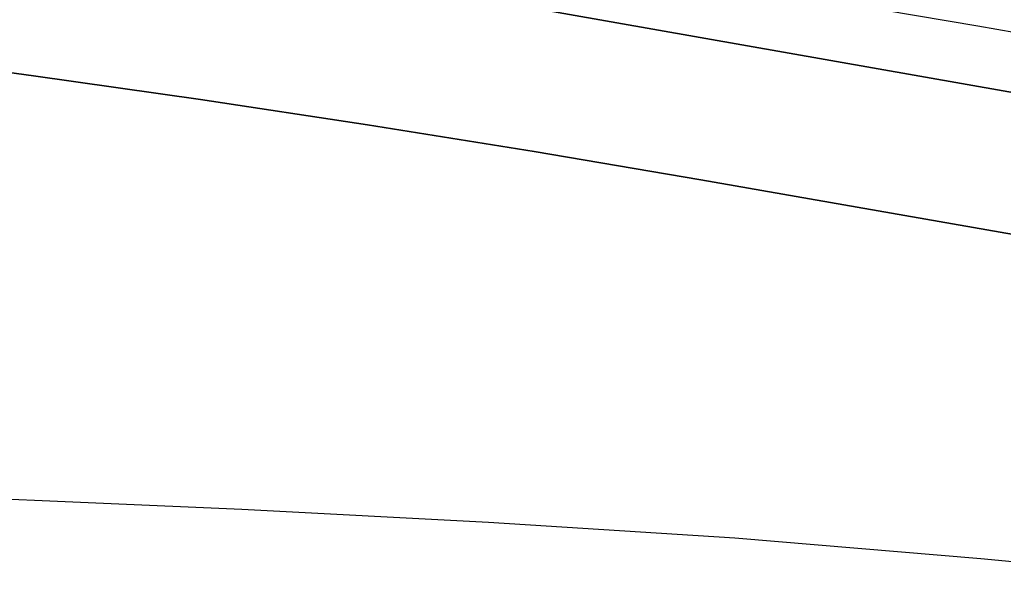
# Model space of a CAD drawing. Extents: x 3329332 to 3367211, y 631066 to 656469.
# Drawn here: x 3338074.1 to 3338425.4, y 648107.6 to 648310.9 of the extents above; entities that cross this region are included whole.
import ezdxf

# ---------------------------------------------------------------- set-up
doc = ezdxf.new("R2010")
doc.units = 0
for name, color, linetype in [('V-RIVR-EDGE', 7, 'Continuous'), ('V-TOPO-DPTH', 7, 'Continuous'), ('V-TOPO-MINR', 7, 'Continuous')]:
    doc.layers.add(name, color=color, linetype=linetype)

msp = doc.modelspace()

# ---------------------------------------------------------------- linework, layer by layer
at = {"layer": 'V-RIVR-EDGE'}
msp.add_spline([(3343636.8271070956, 646843.3989800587), (3343622.1108212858, 646851.5792317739), (3343608.9428611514, 646858.5922459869), (3343596.5399541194, 646861.3375356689), (3343585.2946953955, 646861.7531449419), (3343568.24393458, 646866.8367453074), (3343554.697763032, 646877.7287245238), (3343538.057816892, 646892.1185805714), (3343529.147033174, 646895.6308411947), (3343519.467360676, 646901.8596239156), (3343506.6900779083, 646910.0350810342), (3343488.8790585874, 646921.325408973), (3343476.1027347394, 646929.8886666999), (3343464.099135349, 646937.2866047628), (3343456.7481843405, 646944.2852351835), (3343449.7850339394, 646951.2829066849), (3343444.7484206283, 646953.23437568), (3343437.386921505, 646955.9671994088), (3343424.9830555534, 646958.3246884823), (3343409.480620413, 646962.2410513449), (3343396.697584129, 646968.089704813), (3343383.5277061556, 646974.3271178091), (3343375.7774475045, 646976.6730998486), (3343358.7228510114, 646980.205497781), (3343342.4448146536, 646984.1237784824), (3343324.996664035, 646985.3303316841), (3343315.3045255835, 646986.5177064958), (3343304.843498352, 646990.4216034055), (3343288.9638107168, 646998.60473188), (3343275.4109267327, 647006.7821068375), (3343264.954694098, 647012.6250067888), (3343248.681452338, 647018.4822905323), (3343233.954618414, 647022.3967355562), (3343209.925364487, 647028.2731976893), (3343162.260410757, 647042.3519666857), (3343147.918500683, 647045.1020509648), (3343128.926818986, 647049.4148447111), (3343116.5229530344, 647051.7723337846), (3343106.4526031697, 647056.8386736), (3343102.5793916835, 647058.7872658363), (3343086.688197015, 647062.3167870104), (3343081.258988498, 647062.3302118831), (3343073.506812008, 647063.9005927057), (3343064.593151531, 647066.249451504), (3343053.7481593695, 647071.7055097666), (3343047.940739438, 647075.5978996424), (3343041.7426421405, 647078.3278466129), (3343029.344529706, 647083.0121393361), (3343020.0488221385, 647087.6887607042), (3343006.4940203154, 647095.090534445), (3342971.6236099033, 647107.974257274), (3342951.4790744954, 647116.5557344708), (3342937.1515482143, 647125.1228278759), (3342928.2455590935, 647130.5740915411), (3342903.0586568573, 647138.7802340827), (3342877.487789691, 647148.5385379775), (3342858.8954156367, 647157.5039801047), (3342849.609297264, 647166.0586075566), (3342844.19159578, 647170.7256397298), (3342831.7934833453, 647175.4099324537), (3342823.655424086, 647177.7568734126), (3342803.887182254, 647181.6837843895), (3342796.52568313, 647184.4166081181), (3342787.2309344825, 647189.4810300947), (3342775.609382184, 647194.5512055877), (3342758.944504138, 647198.858245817), (3342732.97337041, 647203.5761007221), (3342721.3451056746, 647205.9316719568), (3342697.703652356, 647211.8071751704), (3342663.989931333, 647221.973416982), (3342635.705418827, 647232.1262339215), (3342620.593661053, 647237.2050396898), (3342601.9840264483, 647239.1900708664), (3342563.6166981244, 647249.3678197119), (3342526.798654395, 647258.7661316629), (3342490.762924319, 647270.8771300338), (3342457.056874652, 647284.1457767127), (3342444.661638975, 647289.9934712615), (3342438.029712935, 647274.1099479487), (3342415.16769651, 647281.5347357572), (3342391.925550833, 647292.0628873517), (3342329.1699355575, 647319.7520755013), (3342295.0780031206, 647333.7972823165), (3342283.068650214, 647338.8684167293), (3342254.791809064, 647352.1236385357), (3342236.19751717, 647360.3134794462), (3342218.3759497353, 647367.3380006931), (3342205.204153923, 647372.7998124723), (3342191.64743426, 647379.4259849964), (3342179.2579521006, 647387.6004831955), (3342172.2852125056, 647390.720148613), (3342149.820585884, 647402.0219835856), (3342116.8997266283, 647419.1667185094), (3342096.3664316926, 647427.3613540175), (3342074.6726116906, 647436.7222681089), (3342056.4594079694, 647442.1965458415), (3342048.7110671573, 647445.3181290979), (3342046.3909759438, 647448.0384868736), (3342044.4577264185, 647450.3700851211), (3342038.2586702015, 647452.712231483), (3342007.6463951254, 647462.4830013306), (3341964.2482070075, 647476.9390228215), (3341952.242689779, 647483.5613596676), (3341946.042674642, 647485.5157054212), (3341937.125178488, 647486.313361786), (3341928.594524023, 647486.7222586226), (3341922.397385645, 647489.8400062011), (3341906.513862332, 647496.4719322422), (3341894.505468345, 647501.9308672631), (3341878.2379801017, 647510.1149546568), (3341870.0932084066, 647509.7472913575), (3341856.9137412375, 647512.1066982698), (3341848.000080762, 647514.4555570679), (3341827.073231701, 647520.324347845), (3341821.2638939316, 647523.4411365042), (3341814.6789549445, 647526.5598430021), (3341810.025347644, 647526.571350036), (3341806.5332243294, 647525.8043790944), (3341795.289883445, 647526.9955895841), (3341774.7450814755, 647530.5366177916), (3341748.7854547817, 647539.9080799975), (3341739.1000287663, 647543.8100590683), (3341723.2049984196, 647545.7883778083), (3341703.4377155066, 647550.1030893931), (3341688.708963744, 647553.2419331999), (3341675.143613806, 647556.3779002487), (3341665.0684693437, 647559.505237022), (3341655.7785152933, 647566.5086620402), (3341650.35985489, 647570.787893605), (3341641.0583938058, 647573.1377113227), (3341619.3521078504, 647577.4572175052), (3341603.0731125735, 647580.9876975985), (3341588.7244900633, 647581.0231776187), (3341577.8641551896, 647580.2744261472), (3341570.499779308, 647581.843848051), (3341563.913881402, 647584.5747539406), (3341550.35620282, 647590.8131258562), (3341537.182489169, 647595.4993364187), (3341511.9936690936, 647602.9298777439), (3341494.1644303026, 647606.8519941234), (3341474.01126462, 647611.9432658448), (3341452.3126500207, 647619.3651768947), (3341435.647771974, 647623.672217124), (3341426.7293169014, 647624.0820728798), (3341409.6747204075, 647627.6144708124), (3341399.593822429, 647628.4150039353), (3341382.156219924, 647633.887363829), (3341364.3346524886, 647640.9118850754), (3341355.4209920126, 647643.2607438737), (3341344.179568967, 647645.2275555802), (3341336.034797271, 647644.8598922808), (3341320.5266086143, 647646.449451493), (3341290.677468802, 647651.176895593), (3341274.0145085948, 647656.2595370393), (3341268.5862589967, 647656.6607625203), (3341256.951281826, 647656.301729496), (3341232.5255970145, 647658.6889450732), (3341211.979836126, 647661.842172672), (3341186.0144559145, 647668.8868312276), (3341159.6564804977, 647673.9934456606), (3341146.4731776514, 647674.8016501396), (3341117.007043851, 647677.589132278), (3341103.433063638, 647677.2348938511), (3341097.616054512, 647677.2492776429), (3341091.8028810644, 647678.8148638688), (3341087.9296695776, 647680.7634561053), (3341085.2198599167, 647682.7091715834), (3341079.7954459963, 647684.661599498), (3341055.366884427, 647685.8854132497), (3341036.3684902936, 647687.4836027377), (3341024.7306363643, 647685.9611678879), (3341011.1547383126, 647684.8313282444), (3340999.5255146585, 647686.7990988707), (3340985.1855224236, 647690.3247843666), (3340953.8005228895, 647701.2608738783), (3340935.5930726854, 647709.0619552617), (3340923.584678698, 647714.5208902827), (3340917.0016575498, 647718.4151979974), (3340910.7968478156, 647718.4305407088), (3340908.0793667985, 647717.2738513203), (3340903.8135601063, 647717.2843994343), (3340894.5092222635, 647718.4708153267), (3340882.4893212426, 647719.2761430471), (3340860.789747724, 647726.3102534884), (3340855.75697009, 647729.812924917), (3340851.89047104, 647734.4761214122), (3340848.4060190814, 647736.811555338), (3340842.5909277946, 647737.6015403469), (3340826.314809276, 647742.2954222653), (3340811.5946877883, 647748.9244715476), (3340794.9432346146, 647758.6607202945), (3340781.396104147, 647769.1648989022), (3340774.827466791, 647778.8762157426), (3340770.949460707, 647778.8858049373), (3340766.3035247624, 647781.9997168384), (3340765.154506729, 647787.8196027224), (3340765.1631370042, 647791.3098081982), (3340761.6815618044, 647794.8086439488), (3340748.8985255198, 647800.6572974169), (3340736.8843780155, 647803.7894287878), (3340725.2589900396, 647807.3084018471), (3340719.4477344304, 647809.6495892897), (3340716.353959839, 647813.1474661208), (3340707.8348124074, 647818.2099702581), (3340686.534546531, 647829.8967290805), (3340660.9655972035, 647840.4306341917), (3340654.377781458, 647842.3859388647), (3340636.5533372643, 647848.2470582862), (3340626.477233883, 647850.986594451), (3340619.1090223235, 647851.0048139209), (3340608.2458106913, 647849.0926606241), (3340603.203443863, 647848.7173259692), (3340600.494593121, 647851.0508420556), (3340597.786701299, 647853.7721587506), (3340589.6467242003, 647855.343498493), (3340581.5086649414, 647857.6904394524), (3340569.1143881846, 647863.9259346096), (3340561.3708419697, 647868.9865209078), (3340557.892143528, 647873.6487584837), (3340534.6413675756, 647880.686704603), (3340500.541763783, 647891.6295065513), (3340470.702213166, 647900.2349567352), (3340445.522023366, 647911.1557035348), (3340419.5623966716, 647920.5271657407), (3340404.067632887, 647927.5459334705), (3340372.685510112, 647939.6454248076), (3340342.4696659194, 647952.9054412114), (3340306.057642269, 647969.6710058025), (3340282.828921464, 647985.6283659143), (3340275.0940055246, 647994.1791576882), (3340268.900702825, 647998.8481077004), (3340258.823640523, 648001.199843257), (3340240.223595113, 648007.0628805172), (3340208.8366777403, 648017.2233688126), (3340162.736351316, 648036.7275106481), (3340150.3468691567, 648044.9020088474), (3340132.923650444, 648056.1913778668), (3340120.1463676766, 648064.3668349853), (3340103.8769615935, 648071.7753211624), (3340062.4148997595, 648085.063146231), (3340020.562160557, 648097.1885283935), (3340008.159253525, 648099.9338180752), (3339970.575197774, 648113.2120539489), (3339931.446652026, 648129.2087297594), (3339889.974042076, 648138.2307481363), (3339851.5961656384, 648144.1426902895), (3339826.794187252, 648151.1844720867), (3339779.131151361, 648166.0388423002), (3339750.4607560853, 648176.9682193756), (3339726.4410913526, 648186.7226875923), (3339710.1716852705, 648194.1311737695), (3339698.5520508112, 648199.9769504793), (3339684.9905365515, 648204.6641199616), (3339657.470118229, 648210.1614117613), (3339640.4049736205, 648209.4280030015), (3339598.1414197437, 648212.2471294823), (3339566.358071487, 648218.9183712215), (3339519.0713291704, 648229.118175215), (3339492.7200661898, 648236.9393939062), (3339468.307806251, 648244.7558180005), (3339451.6400514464, 648247.899456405), (3339423.72320224, 648249.9075016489), (3339391.1489100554, 648250.3758514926), (3339356.2621980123, 648256.6669639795), (3339323.3125711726, 648262.1776806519), (3339267.0929899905, 648266.970331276), (3339191.493926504, 648276.0767345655), (3339142.6492693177, 648283.5657699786), (3339080.627062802, 648294.1898135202), (3339050.0051985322, 648300.0825772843), (3339012.788806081, 648305.2160414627), (3338936.4160592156, 648315.0999638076), (3338861.5935558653, 648324.5922498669), (3338841.0430003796, 648325.8064744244), (3338779.400923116, 648333.3271541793), (3338716.984203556, 648341.237552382), (3338619.6702238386, 648351.1732563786), (3338573.9260536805, 648357.879019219), (3338540.2008256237, 648363.3916537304), (3338502.213626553, 648370.4660387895), (3338454.128268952, 648371.3605460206), (3338406.04578811, 648373.4184550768), (3338372.6958947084, 648373.8887227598), (3338327.7215722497, 648378.2657641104), (3338302.9100046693, 648381.4295398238), (3338283.518056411, 648380.7018845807), (3338273.82495904, 648381.5014587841), (3338260.6522043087, 648386.5754699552), (3338248.6428514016, 648391.646604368), (3338238.5715426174, 648396.3251435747), (3338223.4501956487, 648397.5259432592), (3338149.397539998, 648404.6895078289), (3338106.754815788, 648410.9997987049), (3338090.4815740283, 648416.8570824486), (3338075.7662471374, 648425.4251347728), (3338068.017906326, 648428.5467180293), (3338061.041331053, 648430.1151810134), (3338050.188667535, 648432.4688344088), (3338042.0563617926, 648437.1425790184), (3338023.077146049, 648446.4967806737), (3338014.178828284, 648455.0504492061), (3338009.5482350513, 648464.3691708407), (3338008.012375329, 648470.5778162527), (3338005.6980376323, 648475.6249776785), (3338000.2832129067, 648481.4554116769), (3337993.311432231, 648484.962877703), (3337977.799407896, 648485.0012344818), (3337963.842421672, 648486.5869580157), (3337952.2227872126, 648492.4327347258), (3337934.79860958, 648503.3343031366), (3337924.3558018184, 648514.6064116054), (3337915.4689910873, 648527.8136874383), (3337906.963268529, 648538.3054000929), (3337897.6704377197, 648544.1454232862), (3337885.6534134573, 648546.1141528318), (3337868.6055294, 648552.3611550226), (3337833.747584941, 648570.2862857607), (3337831.4265348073, 648572.6188429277), (3337828.3413904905, 648579.6069252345), (3337825.256246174, 648586.595007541), (3337821.7775477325, 648591.257245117), (3337805.128012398, 648601.7690950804), (3337772.198522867, 648615.4236245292), (3337745.0716586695, 648623.2467610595), (3337725.3043757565, 648627.561472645), (3337697.3971157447, 648633.4475239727), (3337655.9264236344, 648643.2451435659), (3337633.050982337, 648645.2407228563), (3337587.683105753, 648647.2919194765), (3337530.6735395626, 648646.2694788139), (3337482.1965456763, 648645.6137425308), (3337469.4000845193, 648646.0331874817), (3337459.3258989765, 648649.5483248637), (3337449.6337605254, 648650.7356996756), (3337425.977923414, 648650.7941937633), (3337387.1921090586, 648648.5632820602), (3337346.0785321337, 648645.9503232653), (3337294.491462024, 648642.1998534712), (3337235.915350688, 648634.9764387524), (3337203.720228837, 648631.9536242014), (3337180.834239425, 648629.6833967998), (3337120.3162482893, 648621.3013748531), (3337079.5770471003, 648613.2582486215), (3337041.950798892, 648609.4732577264), (3337018.288249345, 648606.8171475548), (3336982.5914149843, 648599.1493559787), (3336951.5549003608, 648594.1846616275), (3336908.505197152, 648592.7398992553), (3336875.1648929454, 648597.088173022), (3336858.1045429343, 648598.2937673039), (3336851.1308444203, 648601.025632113), (3336844.931788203, 648603.367778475), (3336839.116696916, 648604.1577634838), (3336830.97288414, 648604.1779007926), (3336822.0457987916, 648601.0975510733), (3336811.5607985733, 648595.3064327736), (3336803.0243905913, 648593.38852596), (3336796.0430207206, 648593.017985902), (3336789.068363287, 648595.3620501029), (3336779.3743069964, 648595.773823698), (3336757.2572063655, 648590.787074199), (3336729.690759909, 648577.6699367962), (3336702.1377383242, 648569.9820079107), (3336685.851071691, 648570.4100831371), (3336673.8330885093, 648571.991012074), (3336663.7483548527, 648571.2403427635), (3336652.882266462, 648568.1647876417), (3336636.9603863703, 648559.2846893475), (3336627.2586587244, 648556.5940580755), (3336614.4593208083, 648555.8501012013), (3336584.9759264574, 648551.6571723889), (3336546.1862764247, 648547.8750582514), (3336510.1064360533, 648542.1472286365), (3336477.9017250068, 648535.2464080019), (3336448.4029879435, 648524.8486694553), (3336423.931274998, 648508.6214558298), (3336410.7115332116, 648494.6932371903), (3336400.5932373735, 648480.3695465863), (3336397.4630238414, 648469.1310002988), (3336394.711021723, 648454.0134890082), (3336388.0781367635, 648437.7421650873), (3336381.4500464, 648423.409844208), (3336375.9901524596, 648411.0136496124), (3336372.482686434, 648404.0418689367), (3336364.323530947, 648397.8571965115), (3336361.2134547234, 648394.762463), (3336359.6555398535, 648392.0516944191), (3336357.7011941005, 648385.8516792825), (3336351.0903642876, 648378.4997693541), (3336344.851033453, 648364.5542901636), (3336339.7981185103, 648359.9131488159), (3336331.2597926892, 648357.2196407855), (3336326.2116723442, 648354.5175024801), (3336319.2197543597, 648349.8811557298), (3336309.8904846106, 648340.9847558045), (3336302.5136427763, 648337.5127697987), (3336295.1348831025, 648333.2651825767), (3336286.9699740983, 648324.753706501), (3336280.3696924, 648321.6676032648), (3336267.1739236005, 648317.4343998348), (3336257.8667089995, 648317.457413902), (3336251.6618992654, 648317.4727566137), (3336242.352766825, 648316.7201694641), (3336231.4924319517, 648315.9714179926), (3336219.8584136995, 648316.0001855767), (3336194.6504152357, 648315.6747147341), (3336165.5749588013, 648319.6246397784), (3336148.122013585, 648318.8921899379), (3336131.0530332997, 648316.6075787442), (3336112.040255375, 648312.3887591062), (3336101.9488092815, 648308.9234855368), (3336086.414729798, 648300.0424283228), (3336075.546723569, 648296.1912719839), (3336060.4167463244, 648293.9018661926), (3336047.620285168, 648294.3213111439), (3336032.5056506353, 648298.2367150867), (3336021.6558638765, 648301.7537703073), (3336016.2304910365, 648303.3183976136), (3336006.536434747, 648303.7301712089), (3335978.6195855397, 648305.7382164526), (3335940.2158182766, 648301.1795421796), (3335891.725399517, 648295.0945973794), (3335848.668024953, 648290.5474301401), (3335790.1091741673, 648290.304426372), (3335753.2671574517, 648290.0077231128), (3335726.4993262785, 648286.1958824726), (3335694.691046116, 648282.7843083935), (3335674.8959545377, 648275.8528023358), (3335659.375299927, 648272.4009536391), (3335636.485474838, 648268.5795238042), (3335620.5808552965, 648266.6798364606), (3335591.8816924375, 648265.9751952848), (3335557.760033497, 648267.9985832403), (3335544.1870122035, 648268.0321454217), (3335523.2429025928, 648266.920525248), (3335504.6208020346, 648263.8641485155), (3335489.879584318, 648261.9615844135), (3335466.2323774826, 648265.5102839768), (3335442.1868219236, 648264.7941357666), (3335411.550573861, 648264.8698904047), (3335377.8042495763, 648261.8509115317), (3335309.145322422, 648254.6524287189), (3335266.481501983, 648252.4311062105), (3335243.9861899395, 648251.3233217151), (3335220.7162355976, 648250.6052556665), (3335202.4953605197, 648252.9771285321), (3335190.085741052, 648253.0078139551), (3335171.0777577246, 648250.7279973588), (3335140.040284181, 648245.3755023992), (3335097.7364556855, 648231.9070033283), (3335079.888997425, 648228.4609081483), (3335074.8475895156, 648228.4733741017), (3335068.641820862, 648228.100916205), (3335061.6614099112, 648228.1181767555), (3335052.348441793, 648225.8143871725), (3335042.2617902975, 648224.2881166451), (3335032.1655496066, 648218.883840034), (3335022.075062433, 648215.8063670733), (3335003.0651612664, 648212.7509492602), (3334965.832467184, 648211.2918030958), (3334950.711120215, 648212.4926027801), (3334915.8148189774, 648214.905709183), (3334852.211683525, 648213.5117695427), (3334793.257360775, 648210.1673198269), (3334744.7774901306, 648208.3481817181), (3334710.648159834, 648207.2691648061), (3334677.2905950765, 648204.6370276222), (3334638.509575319, 648204.3451189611), (3334608.649887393, 648204.8067563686), (3334566.769339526, 648205.6859208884), (3334543.1135024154, 648205.7444149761), (3334524.8839970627, 648204.6260823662), (3334499.6721629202, 648202.7494090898), (3334450.4205267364, 648202.4833912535), (3334410.477064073, 648202.5821599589), (3334380.228616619, 648202.6569556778), (3334353.8668055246, 648206.2123676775), (3334344.5576730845, 648205.4597805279), (3334325.5516075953, 648203.9555651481), (3334283.271752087, 648200.1820812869), (3334254.566835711, 648197.1506364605), (3334219.268350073, 648193.7476926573), (3334183.2000167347, 648192.6734703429), (3334158.3779010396, 648191.5714393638), (3334149.457528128, 648191.205693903), (3334137.0402373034, 648188.1339744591), (3334128.501911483, 648185.440466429), (3334111.044171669, 648182.7690135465), (3334081.563654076, 648179.7394865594), (3334057.1293389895, 648178.636496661), (3334040.8436312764, 648179.4523724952), (3334029.993844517, 648182.969427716), (3334019.911028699, 648182.9943596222), (3333987.3213938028, 648177.2578997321), (3333955.1224362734, 648172.6838827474), (3333933.013006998, 648170.799538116), (3333908.970328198, 648171.2467917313), (3333889.5831745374, 648172.4581395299), (3333868.256058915, 648173.2864813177), (3333818.617581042, 648173.4092230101), (3333772.0776723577, 648171.973090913), (3333733.678699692, 648169.3534196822), (3333687.913433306, 648167.5275691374), (3333647.9594225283, 648163.3605311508), (3333617.3135852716, 648159.5582797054), (3333590.539041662, 648153.0318348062), (3333562.604931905, 648148.059469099), (3333531.5645816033, 648141.5435723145), (3333511.0063547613, 648139.6553920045), (3333488.8978844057, 648138.1588479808), (3333475.711704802, 648137.8036506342), (3333461.743211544, 648134.7357668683), (3333439.4028820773, 648130.067855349)], degree=3, dxfattribs=at)
at = {"layer": 'V-TOPO-DPTH'}
for points in [[(3339316.153767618, 648151.4587064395), (3338836.843545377, 648216.8387125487), (3338801.009225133, 648221.9090623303), (3338765.2114367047, 648227.2175623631), (3338729.4684459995, 648232.883287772), (3338693.76198711, 648238.7871634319), (3338668.0704922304, 648243.1670239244), (3338619.5529304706, 648251.481225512), (3338571.045021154, 648259.8510823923), (3338522.5515905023, 648268.3044222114), (3338474.0678122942, 648276.8134173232), (3337986.284111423, 648362.853183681), (3337977.7555562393, 648364.2782085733), (3337969.212009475, 648365.6001977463), (3337960.645975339, 648366.7676333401), (3336978.1150619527, 648437.3655455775)], [(3336978.1150619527, 648437.3655455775), (3337960.645975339, 648366.7676333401), (3337969.212009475, 648365.6001977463), (3337977.7555562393, 648364.2782085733), (3337986.284111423, 648362.853183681), (3338474.0678122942, 648276.8134173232), (3338522.5515905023, 648268.3044222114), (3338571.045021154, 648259.8510823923), (3338619.5529304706, 648251.481225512), (3338668.0704922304, 648243.1670239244), (3338693.76198711, 648238.7871634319), (3338729.4684459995, 648232.883287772), (3338765.2114367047, 648227.2175623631), (3338801.009225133, 648221.9090623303), (3338836.843545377, 648216.8387125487), (3339316.153767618, 648151.4587064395)], [(3339011.55421175, 648138.8889914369), (3338960.06198872, 648147.3047570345), (3338908.48614522, 648155.1918674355), (3338856.854554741, 648162.726541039), (3338776.3776592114, 648174.0493796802), (3338764.951755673, 648175.7156385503), (3338753.5379287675, 648177.4584082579), (3338742.142216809, 648179.315944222), (3338730.758581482, 648181.2499910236), (3338317.391919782, 648253.6215960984), (3338257.9021239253, 648263.6961375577), (3338198.3433277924, 648273.3284346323), (3338138.6810312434, 648282.2973651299), (3338078.9497344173, 648290.8240512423), (3338016.6731175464, 648299.3607690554), (3337988.0003732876, 648303.0233249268), (3337959.290337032, 648306.3341646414), (3337930.524362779, 648309.1174301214), (3337005.482805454, 648357.9925731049)], [(3337005.482805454, 648357.9925731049), (3337930.524362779, 648309.1174301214), (3337959.290337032, 648306.3341646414), (3337988.0003732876, 648303.0233249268), (3338016.6731175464, 648299.3607690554), (3338078.9497344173, 648290.8240512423), (3338138.6810312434, 648282.2973651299), (3338198.3433277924, 648273.3284346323), (3338257.9021239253, 648263.6961375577), (3338317.391919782, 648253.6215960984), (3338730.758581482, 648181.2499910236), (3338742.142216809, 648179.315944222), (3338753.5379287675, 648177.4584082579), (3338764.951755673, 648175.7156385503), (3338776.3776592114, 648174.0493796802), (3338856.854554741, 648162.726541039), (3338908.48614522, 648155.1918674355), (3338960.06198872, 648147.3047570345), (3339011.55421175, 648138.8889914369)], [(3338505.223975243, 648109.7888955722), (3338417.4008954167, 648118.1663223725), (3338329.498228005, 648125.4649904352), (3338241.476179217, 648131.1455203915), (3338153.3745428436, 648135.7472916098), (3337999.5429564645, 648142.3640200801), (3337988.296551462, 648142.8249934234), (3337977.0490473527, 648143.2556603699), (3337965.7998945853, 648143.6408677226), (3337954.549642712, 648143.9957686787), (3337939.051436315, 648144.4533288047), (3337935.551384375, 648144.5887043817), (3337932.053891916, 648144.7666940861), (3337928.560238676, 648145.0086049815), (3337925.069144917, 648145.2931300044), (3337738.868337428, 648162.1838060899), (3337642.270385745, 648170.8498046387)], [(3338505.223975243, 648109.7888955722), (3338417.4008954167, 648118.1663223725), (3338329.498228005, 648125.4649904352), (3338241.476179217, 648131.1455203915), (3338153.3745428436, 648135.7472916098), (3337999.5429564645, 648142.3640200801), (3337988.296551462, 648142.8249934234), (3337977.0490473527, 648143.2556603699), (3337965.7998945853, 648143.6408677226), (3337954.549642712, 648143.9957686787), (3337939.051436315, 648144.4533288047), (3337935.551384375, 648144.5887043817), (3337932.053891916, 648144.7666940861), (3337928.560238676, 648145.0086049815), (3337925.069144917, 648145.2931300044), (3337738.868337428, 648162.1838060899), (3337642.270385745, 648170.8498046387)]]:
    msp.add_lwpolyline(points, dxfattribs=at)
at = {"layer": 'V-TOPO-MINR'}
for points in [[(3339114.346689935, 648196.0088264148), (3338821.7510590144, 648238.0674986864), (3338795.5703590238, 648241.9718252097), (3338769.4193713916, 648246.0598661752), (3338743.3129522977, 648250.4234788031), (3338717.236245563, 648254.9708058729), (3338592.871949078, 648277.3341997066), (3338504.6059529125, 648293.0311290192), (3338416.3007164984, 648308.501511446), (3338327.9366197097, 648323.632073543), (3338239.5332826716, 648338.536088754), (3338006.4428074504, 648377.3721249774), (3337989.273657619, 648380.0692770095), (3337972.0757573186, 648382.5534444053), (3337954.8347313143, 648384.7181348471), (3337937.56495484, 648386.6698406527), (3337013.3624604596, 648453.0603778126)], [(3339316.153767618, 648151.4587064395), (3338836.843545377, 648216.8387125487), (3338801.009225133, 648221.9090623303), (3338765.2114367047, 648227.2175623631), (3338729.4684459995, 648232.883287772), (3338693.76198711, 648238.7871634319), (3338668.0704922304, 648243.1670239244), (3338619.5529304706, 648251.481225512), (3338571.045021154, 648259.8510823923), (3338522.5515905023, 648268.3044222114), (3338474.0678122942, 648276.8134173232), (3337986.284111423, 648362.853183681), (3337977.7555562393, 648364.2782085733), (3337969.212009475, 648365.6001977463), (3337960.645975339, 648366.7676333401), (3336978.1150619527, 648437.3655455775)], [(3339011.55421175, 648138.8889914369), (3338960.06198872, 648147.3047570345), (3338908.48614522, 648155.1918674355), (3338856.854554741, 648162.726541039), (3338776.3776592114, 648174.0493796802), (3338764.951755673, 648175.7156385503), (3338753.5379287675, 648177.4584082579), (3338742.142216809, 648179.315944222), (3338730.758581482, 648181.2499910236), (3338317.391919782, 648253.6215960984), (3338257.9021239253, 648263.6961375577), (3338198.3433277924, 648273.3284346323), (3338138.6810312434, 648282.2973651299), (3338078.9497344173, 648290.8240512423), (3338016.6731175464, 648299.3607690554), (3337988.0003732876, 648303.0233249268), (3337959.290337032, 648306.3341646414), (3337930.524362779, 648309.1174301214), (3337005.482805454, 648357.9925731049)], [(3338505.223975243, 648109.7888955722), (3338417.4008954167, 648118.1663223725), (3338329.498228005, 648125.4649904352), (3338241.476179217, 648131.1455203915), (3338153.3745428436, 648135.7472916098), (3337999.5429564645, 648142.3640200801), (3337988.296551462, 648142.8249934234), (3337977.0490473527, 648143.2556603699), (3337965.7998945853, 648143.6408677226), (3337954.549642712, 648143.9957686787), (3337939.051436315, 648144.4533288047), (3337935.551384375, 648144.5887043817), (3337932.053891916, 648144.7666940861), (3337928.560238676, 648145.0086049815), (3337925.069144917, 648145.2931300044), (3337738.868337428, 648162.1838060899), (3337642.270385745, 648170.8498046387)]]:
    msp.add_lwpolyline(points, dxfattribs=at)

doc.saveas('drawing.dxf')
